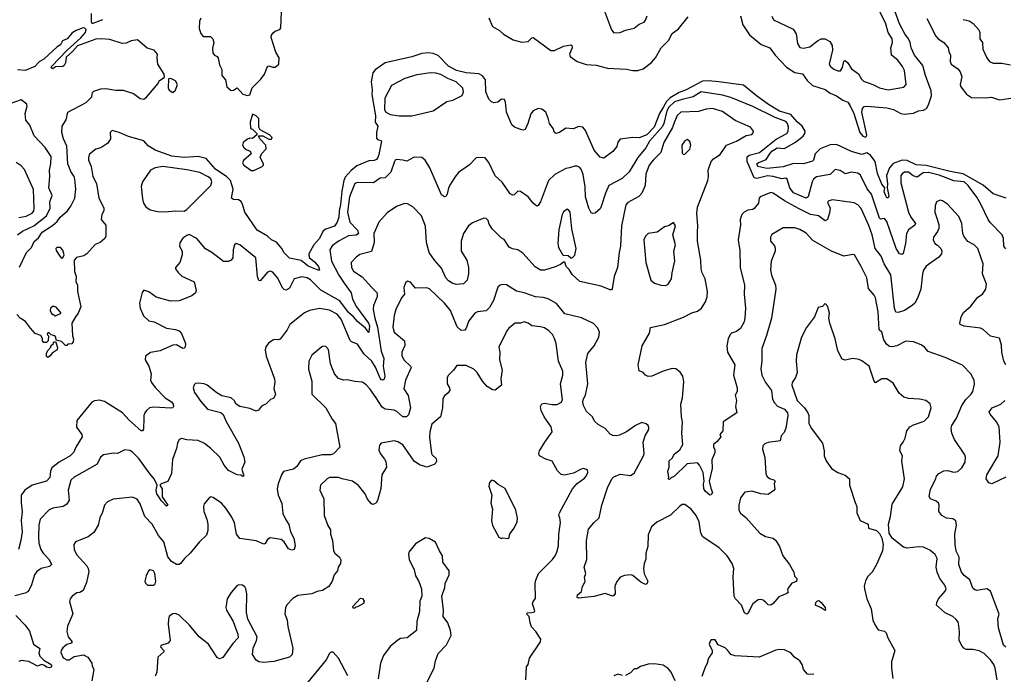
# Model space of a CAD drawing. Extents: x 2133489 to 2292442, y 756223 to 916462.
# Tile 435 of 463: x 2258173 to 2265964, y 875068 to 880247. Entities that reach past the tile are written whole.
import ezdxf

# ---------------------------------------------------------------- set-up
doc = ezdxf.new("R2010")
doc.units = 0

msp = doc.modelspace()

# ---------------------------------------------------------------- linework, layer by layer
at = {"layer": '0CON20XD'}
for points in [[(2263877, 880277), (2263893.5, 880205), (2263947.3, 880127.3), (2264040.1, 880050.1), (2264108.6, 880025), (2264149.4, 879965), (2264240.1, 879870.1), (2264305, 879828.5), (2264367.3, 879817.3), (2264402.9, 879765), (2264445.9, 879725.9), (2264545, 879694.4), (2264585.5, 879665.5), (2264635, 879644.5), (2264685, 879610.6), (2264725, 879592.9), (2264744, 879566), (2264772.4, 879505), (2264820.8, 879355), (2264845, 879324.7), (2264865, 879316.5), (2264874.4, 879325), (2264875.3, 879335), (2264835.9, 879514.1), (2264841.1, 879545), (2264855, 879558.6), (2264876.8, 879563.2), (2265035, 879548.5), (2265086.2, 879535), (2265145, 879505.5), (2265175, 879499.1), (2265245, 879507.5), (2265285, 879524.5), (2265325, 879530), (2265347.8, 879545), (2265365, 879572), (2265386.8, 879645), (2265384.1, 879685), (2265340.8, 879805), (2265319.1, 879885), (2265253.3, 879965), (2265226.2, 880025), (2265219.3, 880065), (2265205.5, 880095.5), (2265176.7, 880135), (2265135, 880212.7), (2265042.5, 880472.5)], [(2265181.2, 879778.8), (2265173.3, 879845), (2265158.9, 879875), (2265121.9, 879925), (2265071.1, 879965), (2265065.4, 880024.6), (2265079.1, 880065), (2265075.4, 880095), (2265043.6, 880145), (2265025.4, 880215), (2264952.1, 880365)], [(2258737.5, 880295), (2258738.8, 880228.8), (2258745, 880218.5), (2258755, 880218.2), (2258831.6, 880248.4)], [(2259605, 880258.8), (2259595.5, 880234.5), (2259593.6, 880176.4), (2259605, 880136), (2259623.6, 880113.6), (2259682.3, 880112.3), (2259700, 880095), (2259710, 880065), (2259698.1, 880021.9), (2259702.4, 879982.4), (2259713.8, 879965), (2259735, 879956.2), (2259743.3, 879943.3), (2259755, 879890), (2259773, 879853), (2259771.8, 879828.2), (2259771.5, 879805), (2259800.2, 879770.2), (2259812.3, 879715), (2259845, 879686.7), (2259865, 879690), (2259895, 879706.2), (2259938.6, 879658.6), (2259975, 879648), (2259995, 879653.3), (2260013.4, 879706.6), (2260080, 879775), (2260110, 879815), (2260135, 879877.5), (2260145, 879882.5), (2260175, 879871.2), (2260195, 879871.2), (2260223.8, 879895), (2260225.7, 879945), (2260198.8, 879988.8), (2260161.5, 880105), (2260165.6, 880125), (2260178.1, 880141.9), (2260195, 880155.6), (2260230.8, 880169.2), (2260238.8, 880181.2), (2260244.2, 880305.8)], [(2261885, 880261.2), (2261915, 880192.5), (2261970, 880160), (2262000.8, 880130.8), (2262078.3, 880088.3), (2262145, 880069.4), (2262195, 880073.1), (2262225, 880101.9), (2262235, 880104.4), (2262375, 880003.8), (2262405, 880004.1), (2262475, 880037.5), (2262535, 880048), (2262542, 880042), (2262544.3, 880025), (2262522.9, 879975), (2262528, 879955), (2262583.3, 879915), (2262655, 879892.7), (2262735, 879885.6), (2262825, 879863.3), (2262975, 879855.5), (2263025, 879844.4), (2263065, 879845.5), (2263105, 879857.8), (2263172.2, 879907.8), (2263204.5, 879945.5), (2263248.6, 880025), (2263307.7, 880082.3), (2263335, 880136.2), (2263385, 880173.8), (2263461.2, 880268.8)], [(2262799.4, 880315), (2262856.2, 880165), (2262875, 880143.8), (2262925, 880144.2), (2262965, 880162.5), (2263035, 880180), (2263075, 880211.2), (2263113, 880227), (2263125, 880242.5), (2263137, 880277)], [(2264123.1, 880275), (2264138, 880245), (2264292.4, 880172.4), (2264315.4, 880135.4), (2264328.5, 880058.5), (2264346.8, 880026.8), (2264375, 880021.9), (2264425, 880032.2), (2264485, 880080), (2264515, 880095.6), (2264545, 880095.7), (2264583.8, 880075), (2264601.4, 880041.4), (2264604.5, 880005), (2264578.9, 879895), (2264588, 879875), (2264614.6, 879854.6), (2264645, 879841.4), (2264666.8, 879843.2), (2264682.5, 879867.5), (2264695, 879917.5), (2264705, 879923.8), (2264725, 879904.3), (2264755, 879856.9), (2264809.3, 879819.3), (2264833.3, 879775), (2264849.4, 879759.4), (2264924.5, 879734.5), (2264975, 879707.3), (2265045, 879690.6), (2265168.3, 879711.7), (2265187.5, 879735), (2265181.2, 879778.8)], [(2265351.8, 880255), (2265422.9, 880115), (2265439.2, 880095), (2265484.2, 880065), (2265518.8, 880025), (2265523.3, 879995), (2265537.1, 879965), (2265535.5, 879915), (2265543.5, 879895), (2265596.7, 879856.7), (2265614.2, 879834.2), (2265626.9, 879795), (2265614.4, 879735), (2265620.6, 879715), (2265665, 879658.6), (2265705, 879630.5), (2265815, 879627.8), (2265862.7, 879632.7), (2265925, 879613.3), (2266015, 879624.4)], [(2258172.6, 878287.4), (2258227.1, 878405), (2258265.5, 878444.5), (2258288.2, 878491.8), (2258320.6, 878519.4), (2258351.5, 878565), (2258433, 878617), (2258468.8, 878651.2), (2258493.5, 878685), (2258552.5, 878735), (2258578, 878772), (2258608.9, 878835), (2258616.4, 878905), (2258608.9, 878985), (2258603.1, 879005), (2258576.4, 879045), (2258553.6, 879105), (2258545.8, 879245), (2258519.2, 879305), (2258506.8, 879355), (2258509.2, 879405), (2258541.1, 879455), (2258553.3, 879515), (2258698.1, 879591.9), (2258742.7, 879635), (2258750, 879670), (2258759.4, 879680.6), (2258815, 879699.1), (2258855, 879703.1), (2258935, 879689.2), (2258992.3, 879687.7), (2259072.6, 879662.6), (2259125, 879624.2), (2259155, 879618.8), (2259175.7, 879634.3), (2259268.8, 879741.2), (2259277, 879763), (2259318.3, 879791.7), (2259316.7, 879816.7), (2259266.7, 879895), (2259260, 879945), (2259263.3, 879975), (2259236.2, 880005), (2259181.8, 880021.8), (2259105, 880088.1), (2259055, 880080), (2259015, 880061.1), (2258985, 880057.2), (2258885, 880089), (2258815, 880096.3), (2258776.4, 880093.6), (2258630.7, 880039.3), (2258592, 879995), (2258539.4, 879950.6), (2258535.5, 879904.5), (2258525, 879883.8), (2258515, 879876.2), (2258455, 879872.5), (2258435, 879858.8), (2258421.2, 879865), (2258424.2, 879875), (2258549.4, 880005), (2258657.7, 880102.3), (2258694.7, 880145), (2258698.2, 880168.2), (2258689, 880179), (2258675, 880183), (2258618.8, 880161.2), (2258588.3, 880141.7), (2258547.7, 880095), (2258512, 880078), (2258495, 880048.2), (2258468.6, 880031.4), (2258365, 879933.3), (2258326.3, 879913.7), (2258292.2, 879875), (2258215.8, 879845.8), (2258155, 879850.8)], [(2265637.6, 880247.6), (2265685, 880236.5), (2265717.7, 880217.7), (2265761.1, 880165), (2265770, 880145), (2265771.1, 880095), (2265790.8, 880065), (2265794.6, 880014.6), (2265825.5, 879945.5), (2265846.8, 879916.8), (2265875, 879902.5), (2265945, 879901.4), (2266011.7, 879888.3)], [(2265978, 878835), (2265875, 878868), (2265795, 878936.3), (2265636.9, 879026.9), (2265535.5, 879045.5), (2265345, 879092.1), (2265265, 879098.4), (2265195, 879131.4), (2265155, 879135.8), (2265085, 879108.4), (2265054.4, 879075.6), (2265030.5, 879015), (2265038.9, 878948.9), (2265036.5, 878915), (2265049.4, 878850.6), (2265043.3, 878836.7), (2265035, 878838), (2265025, 878852.9), (2265014.2, 878885), (2265017.1, 878915), (2264995, 878945.4), (2264959.6, 879029.6), (2264940.5, 879125), (2264905.3, 879175), (2264875, 879191.9), (2264835, 879181.2), (2264755, 879203.8), (2264635, 879258.2), (2264585, 879257.4), (2264505.3, 879225), (2264468.2, 879185), (2264455, 879136.2), (2264445, 879127.8), (2264375, 879106), (2264295, 879108.9), (2264215, 879081.2), (2264085, 879070), (2264012.5, 879085), (2264006.2, 879105), (2264015, 879114.5), (2264078.3, 879141.7), (2264108.1, 879185), (2264125, 879205.6), (2264165, 879233.4), (2264225, 879227.5), (2264311.8, 879278.2), (2264373.1, 879325), (2264386.2, 879345), (2264387.1, 879365), (2264365, 879405.2), (2264325, 879439), (2264275, 879495.2), (2264183.7, 879523.7), (2264098.5, 879575), (2264002.1, 879645), (2263899.8, 879729.8), (2263705, 879755.4), (2263622.8, 879762.8), (2263575, 879760), (2263445, 879692.4), (2263389.8, 879670.2), (2263320.7, 879629.3), (2263289.6, 879600.4), (2263267.7, 879557.7), (2263234.4, 879505), (2263193.7, 879395), (2263135.2, 879335), (2263075, 879311.7), (2263025, 879313.5), (2262925, 879300), (2262905, 879276.7), (2262897, 879243), (2262865.8, 879205), (2262795, 879151.2), (2262765, 879158.8), (2262718.5, 879215), (2262648.9, 879368.9), (2262628.8, 879395), (2262595, 879402.5), (2262555, 879383.8), (2262495, 879388.8), (2262445, 879354), (2262415, 879346.7), (2262403.3, 879355), (2262393.3, 879385), (2262364.2, 879425), (2262355, 879467.5), (2262335.7, 879515), (2262305, 879539.5), (2262275, 879543.3), (2262235, 879524.2), (2262218, 879502), (2262194.3, 879425.7), (2262172.3, 879377.7), (2262155, 879372), (2262130.3, 879380.3), (2262088, 879395), (2262067.8, 879415), (2262024.3, 879515), (2262018.1, 879595), (2262008, 879615), (2261985, 879618.1), (2261955, 879594.3), (2261925, 879587.5), (2261905, 879595.8), (2261885, 879618.6), (2261861.8, 879675), (2261859.8, 879769.8), (2261833.6, 879803.6), (2261807, 879817), (2261705, 879825.6), (2261630.4, 879845), (2261565, 879879.5), (2261485, 879962.1), (2261445, 879979.3), (2261405, 879983.9), (2261355, 879977.9), (2261275, 879952.1), (2261065, 879905.8), (2260985, 879850), (2260967.1, 879825), (2260954.5, 879755), (2260962.4, 879692.4), (2260958.1, 879655)], [(2261175, 879484.7), (2261275, 879486), (2261445, 879525.4), (2261551.6, 879598.4), (2261600.2, 879609.8), (2261673.1, 879646.9), (2261685.7, 879675), (2261679.2, 879705), (2261627.5, 879755), (2261560.4, 879780.4), (2261505, 879812.7), (2261466.8, 879823.2), (2261423.4, 879826.6), (2261315, 879810), (2261219.8, 879780.2), (2261115.7, 879725), (2261063.1, 879625), (2261060.7, 879535), (2261066.5, 879516.5), (2261105, 879496.2), (2261175, 879484.7)], [(2259385, 879670), (2259405, 879690), (2259422.5, 879735), (2259405, 879762.5), (2259375, 879777.5), (2259355, 879780), (2259350, 879775), (2259348.3, 879708.3), (2259355, 879690), (2259385, 879670)], [(2260958.1, 879655), (2260988.7, 879485), (2260984.4, 879435), (2261005.8, 879405), (2260995.7, 879355), (2260995, 879310), (2261005, 879298.8), (2261031.7, 879291.7), (2261036, 879285), (2261015, 879181.2), (2261006.4, 879155), (2260995, 879141.5), (2260976.7, 879133.3), (2260935, 879129.7), (2260840.9, 879089.1), (2260797, 879053), (2260748.5, 879001.5), (2260736.9, 878973.1), (2260721.1, 878888.9), (2260711.4, 878785), (2260699.8, 878735), (2260699, 878685), (2260685, 878643.5), (2260665, 878613.1), (2260595, 878590.5), (2260573.9, 878576.1), (2260544.3, 878515), (2260499.1, 878465), (2260460.5, 878395), (2260464.7, 878364.7), (2260505, 878331.9), (2260537, 878293), (2260545.6, 878265), (2260535, 878263.8), (2260455, 878295.3), (2260400.1, 878340.1), (2260308.7, 878358.7), (2260265, 878402.2), (2260247.4, 878437.4), (2260205.6, 878485.6), (2260165, 878504.8), (2260134.4, 878534.4), (2260052.1, 878582.1), (2259954, 878724), (2259939.4, 878779.4), (2259925, 878806.9), (2259905, 878820.6), (2259864.7, 878824.7), (2259848, 878835), (2259861.6, 878905), (2259839.7, 878975), (2259813, 879003), (2259721.9, 879065), (2259648.8, 879148.8), (2259585, 879163.8), (2259475, 879155.6), (2259375.8, 879165.8), (2259245, 879213.6), (2259188.9, 879248.9), (2259155, 879287.5), (2259035, 879321.8), (2258960, 879355), (2258905, 879370), (2258889.2, 879355), (2258890.8, 879305), (2258871.2, 879268.8), (2258815, 879231.9), (2258775, 879221.4), (2258726.5, 879183.5), (2258716.5, 879155), (2258717.5, 879135), (2258738.6, 879085), (2258752.9, 879005), (2258780, 878950), (2258798.8, 878835), (2258839.3, 878759.3), (2258838.6, 878735), (2258824, 878705), (2258818.8, 878665), (2258855, 878620), (2258855.6, 878535), (2258845.8, 878515), (2258808.6, 878485), (2258771.2, 878468.8), (2258705, 878394), (2258679.5, 878379.5), (2258622.5, 878365), (2258603.8, 878345), (2258606.2, 878255), (2258619.2, 878215), (2258618, 878175), (2258630, 878145), (2258630, 878095), (2258658, 877975), (2258635.8, 877925), (2258613.4, 877896.6), (2258586.7, 877845), (2258591.2, 877745), (2258597.7, 877722.3), (2258595, 877697.5), (2258585, 877682.5), (2258555, 877680), (2258545, 877670), (2258535, 877670), (2258505, 877700), (2258461.7, 877711.7), (2258460, 877735), (2258450, 877745), (2258423, 877753), (2258405, 877770), (2258395, 877770), (2258390, 877755), (2258400, 877745), (2258397.5, 877705), (2258385, 877692.5), (2258365, 877692.5), (2258352.5, 877705), (2258352.5, 877725), (2258339.3, 877749.3), (2258295, 877763.3), (2258257.5, 877805), (2258220, 877860), (2258176.7, 877885), (2258150, 877915)], [(2265975, 878432.5), (2265960.6, 878455), (2265957.3, 878515), (2265946.2, 878545), (2265851.5, 878641.5), (2265835.9, 878665), (2265778, 878788), (2265745, 878843.1), (2265677.1, 878935), (2265645, 878962.9), (2265565, 878970.4), (2265447.3, 879017.3), (2265365, 879038.3), (2265320.6, 879035), (2265275, 879001.4), (2265241.9, 879011.9), (2265205, 879040), (2265175, 879040.9), (2265155, 879027.8), (2265145, 879011.2), (2265145, 878956.7), (2265204.2, 878725), (2265225, 878684.5), (2265261.5, 878635), (2265255, 878620), (2265206.7, 878585), (2265188.9, 878555), (2265182.7, 878475), (2265164.1, 878395.9), (2265151.7, 878388.3), (2265135, 878394.2), (2265109.1, 878435), (2265035, 878648.6), (2265015, 878674.2), (2264985, 878668.8), (2264975, 878676.7), (2264913.9, 878865), (2264879.1, 878909.1), (2264825, 879016.7), (2264805, 879033.6), (2264755, 879040.9), (2264705, 879027.1), (2264665, 879053.3), (2264625, 879060.8), (2264585, 879021.8), (2264476.8, 879003.2), (2264455, 878985.5), (2264442.1, 878965), (2264412.2, 878845), (2264395, 878833.9), (2264295.6, 878875.6), (2264267.5, 878917.5), (2264245, 878983.8), (2264235, 878992.2), (2264202.9, 878987.1), (2264135, 879007), (2264089.9, 879009.9), (2264005, 878988.8), (2263984.8, 878994.8), (2263928.9, 879125), (2263929.7, 879160.3), (2263944.7, 879175.3), (2264025.5, 879195), (2264159.7, 879300.3), (2264241.5, 879345), (2264254.6, 879365), (2264256.6, 879395), (2264248, 879425), (2264235, 879441.2), (2264151.7, 879471.7), (2263975, 879559.3), (2263800.8, 879630.8), (2263735, 879649.3), (2263565, 879675.7), (2263502.5, 879637.5), (2263415, 879614.8), (2263355, 879597), (2263308.5, 879555), (2263294.3, 879525), (2263270.7, 879425), (2263258.6, 879401.4), (2263155.3, 879285), (2263126.4, 879233.6), (2263064.1, 879155), (2262995, 879042.7), (2262938.9, 878991.1), (2262835.3, 878934.7), (2262809.2, 878875), (2262775, 878768), (2262765, 878751.4), (2262725, 878716), (2262705, 878712), (2262695, 878718.8), (2262676.7, 878755), (2262650.5, 878845), (2262646.9, 878925), (2262631.4, 879021.4), (2262619.1, 879059.1), (2262605, 879077.5), (2262585, 879087.1), (2262565, 879086.9), (2262523.8, 879073.8)], [(2258154.8, 878545.2), (2258195, 878572.4), (2258285, 878616), (2258384.7, 878695), (2258415.3, 878755), (2258411.8, 878805), (2258429.6, 878855), (2258404.5, 878915), (2258412.5, 879005), (2258408.5, 879055), (2258420, 879105), (2258422.1, 879165), (2258375.6, 879235), (2258287.7, 879327.7), (2258252.1, 879412.1), (2258222.5, 879452.5), (2258216.5, 879505), (2258232.5, 879562.5), (2258229.4, 879579.4), (2258185, 879612.5), (2258095, 879581.8)], [(2263865, 878452.5), (2263871.1, 878425), (2263873.9, 878286.1), (2263907.5, 878145), (2263904.7, 878075.3), (2263915.3, 877965), (2263911.1, 877885), (2263904.7, 877855), (2263875, 877802.9), (2263845, 877780), (2263805, 877767.5), (2263794.2, 877755), (2263777.6, 877722.4), (2263766.9, 877665), (2263774.4, 877615), (2263831.9, 877515), (2263820, 877435), (2263850.6, 877335), (2263849.2, 877305), (2263834.3, 877275), (2263843.8, 877235), (2263836, 877185), (2263846.2, 877135), (2263740, 877065), (2263736.2, 876995), (2263713.8, 876965), (2263720, 876945), (2263691.7, 876908.3), (2263663.3, 876885), (2263663.8, 876865), (2263673.8, 876845), (2263673.6, 876823.6), (2263649.5, 876765), (2263652.5, 876695), (2263628, 876595), (2263640.3, 876540.3), (2263655.6, 876505), (2263645, 876486.7), (2263632.5, 876485), (2263598.8, 876515), (2263586.7, 876535), (2263584, 876575), (2263588.8, 876595), (2263580.8, 876665), (2263552.8, 876722.8), (2263535, 876740), (2263455, 876732.5), (2263355, 876633.8), (2263327.5, 876622.5), (2263315, 876610), (2263303, 876613), (2263310, 876625), (2263302.5, 876675), (2263312.5, 876705), (2263313, 876757), (2263335, 876777.5), (2263355, 876812.5), (2263395.6, 876844.4), (2263421.2, 876885), (2263411.4, 876975), (2263418, 877065), (2263409.4, 877105), (2263404.5, 877204.5), (2263416.5, 877255), (2263427.5, 877385), (2263419.4, 877425), (2263399.2, 877459.2), (2263365, 877484.4), (2263335, 877486.7), (2263265, 877465.7), (2263175, 877427.5), (2263145, 877424), (2263124.2, 877434.2), (2263105, 877456.2), (2263075, 877467.5), (2263066.2, 877515), (2263098.8, 877665), (2263155, 877767.5), (2263165, 877810), (2263275, 877835.6), (2263425, 877891.9), (2263491.4, 877928.6), (2263535, 877941.5), (2263566.3, 877963.6), (2263599.6, 878015), (2263613.6, 878055), (2263614.6, 878095), (2263596.4, 878195), (2263572.5, 878245), (2263565.5, 878275), (2263561.2, 878345), (2263534.7, 878494.7), (2263534.7, 878565), (2263538.9, 878615), (2263531.2, 878715), (2263536.3, 878763.7), (2263616.5, 878975), (2263622.2, 879005), (2263619.5, 879055), (2263644.1, 879125.9), (2263661.9, 879145), (2263715, 879181.1), (2263766.7, 879253.3), (2263845, 879285.4), (2263919.8, 879330.2), (2263965, 879338), (2263977.7, 879352.3), (2263978.8, 879365), (2263955, 879395.8), (2263835, 879447.8), (2263735, 879520), (2263655.5, 879544.5), (2263605, 879537.9), (2263545, 879520.4), (2263405, 879515.4), (2263375, 879488.9), (2263352.8, 879437.2), (2263337.1, 879392.9), (2263270, 879275), (2263245.4, 879195), (2263185, 879136.4), (2263154.1, 879095), (2263127.9, 879025), (2263121.8, 878935), (2263094.4, 878875), (2263072.2, 878847.8), (2262985, 878800), (2262968.9, 878781.1), (2262934.7, 878615.3), (2262927.5, 878455), (2262915.6, 878405), (2262903.2, 878286.8), (2262877.5, 878215), (2262862, 878118), (2262855, 878110), (2262845, 878110), (2262775, 878138.1), (2262605, 878176.2), (2262545, 878230), (2262520.5, 878270.5), (2262497.5, 878295), (2262485, 878327.5), (2262475, 878327.5), (2262450.7, 878309.3), (2262408.8, 878291.2), (2262325, 878264.3), (2262292.5, 878265), (2262250.3, 878290.3), (2262155, 878399.4), (2262115, 878425.6), (2262072.8, 878432.8), (2262045, 878446), (2262005, 878508.8), (2261981.7, 878521.7), (2261912.1, 878592.1), (2261888.3, 878628.3), (2261879.1, 878659.1), (2261865, 878672.5), (2261845, 878676.5), (2261755, 878638.5), (2261725, 878615.4), (2261685.5, 878555), (2261666.5, 878495), (2261665.4, 878415), (2261710.5, 878345), (2261722.9, 878285), (2261722.9, 878235), (2261713, 878187), (2261685, 878156.2), (2261627.5, 878152.5), (2261595, 878163.3), (2261565, 878181.1), (2261545, 878204.2), (2261509.6, 878279.6), (2261453.9, 878343.9), (2261413.9, 878405), (2261391.3, 878485), (2261385, 878612.5), (2261351.4, 878695), (2261283.8, 878765), (2261240.3, 878790.3), (2261217.3, 878792.7), (2261155, 878768.6), (2261081.1, 878718.9), (2261014.5, 878645.5), (2260975.5, 878555), (2260976.8, 878485), (2260957.4, 878412.6), (2260865, 878390), (2260835, 878368.6), (2260794.4, 878325), (2260798.5, 878285), (2260815, 878255.8), (2260881.9, 878211.9), (2260958.5, 878128.5), (2260997.9, 878087.9), (2261002.5, 878075), (2261000.5, 878055), (2260972.7, 877985), (2260970.8, 877955), (2260982.4, 877885), (2261003, 877813), (2261034.1, 877625), (2261054.6, 877565), (2261049.7, 877505), (2261062.2, 877425), (2261056.3, 877403.7), (2261045, 877393.8), (2261035, 877397.3), (2261025, 877411.5), (2260988.2, 877498.2), (2260959.7, 877545), (2260899.5, 877599.5), (2260845, 877680), (2260798.5, 877698.5), (2260788.6, 877708.6), (2260716.9, 877876.9), (2260685, 877917.9), (2260625, 877948.5), (2260545, 877962.2), (2260465, 877946.9), (2260426.4, 877926.4), (2260310, 877835), (2260288.3, 877791.7), (2260235, 877720), (2260217.3, 877712.7), (2260186.8, 877716.8), (2260175, 877711.9), (2260142.4, 877687.6), (2260121.3, 877658.7), (2260115.7, 877635), (2260124.3, 877585), (2260188.6, 877405), (2260191.2, 877378.8), (2260184.1, 877325.9), (2260195.8, 877285), (2260185, 877252.5), (2260157.5, 877242.5), (2260123.6, 877206.4), (2260085, 877190), (2260061.7, 877158.3), (2260045, 877150), (2259995, 877169.2), (2259915, 877187.5), (2259885.6, 877205.6), (2259869.2, 877235), (2259846.2, 877255), (2259771.4, 877271.4), (2259733.8, 877293.8), (2259656.7, 877355), (2259633.9, 877366.1), (2259585, 877372), (2259562.9, 877367.1), (2259552.3, 877357.7), (2259546.1, 877333.9), (2259555.8, 877295.8), (2259606, 877225), (2259660, 877165), (2259765, 877139.2), (2259782.5, 877122.5), (2259806.6, 877066.6), (2259904.4, 876895), (2259947.4, 876787.4), (2259954.5, 876745), (2259930.8, 876690.8), (2259947.5, 876635), (2259935, 876632.5), (2259921.7, 876641.7), (2259895, 876646.2), (2259825, 876680), (2259791.4, 876721.4), (2259755.3, 876785.3), (2259686.5, 876855), (2259635, 876894.6), (2259585, 876916.9), (2259495, 876923.1), (2259455, 876934.2), (2259434.3, 876925.7), (2259422.7, 876897.3), (2259414.2, 876855), (2259382.6, 876767.4), (2259373.1, 876655), (2259345, 876593.8), (2259291.2, 876575), (2259281.2, 876565), (2259299.1, 876535), (2259301.3, 876471.3), (2259345.7, 876405), (2259335, 876396.7), (2259295, 876440), (2259259.1, 876495), (2259253.2, 876525), (2259262, 876565), (2259238.1, 876615), (2259205, 876650), (2259116.9, 876775), (2259065, 876824.2), (2259045, 876837.1), (2259005, 876842.5), (2258946.1, 876813.9), (2258915, 876818), (2258835.8, 876804.2), (2258812.9, 876785), (2258785, 876731.2), (2258603.4, 876626.6), (2258577, 876603), (2258557.3, 876525), (2258564.5, 876445), (2258546.2, 876413.8), (2258516.7, 876395), (2258435, 876382.5), (2258405, 876370), (2258334.3, 876295), (2258323.4, 876246.6), (2258321.1, 876155), (2258325.4, 876105), (2258339.1, 876055), (2258358.5, 876025), (2258406.9, 875976.9), (2258424.5, 875935), (2258408.5, 875921.5), (2258341.9, 875905), (2258309.9, 875880.1), (2258290.9, 875855), (2258266.2, 875775), (2258248.5, 875735), (2258235, 875719.4), (2258215, 875708.5), (2258135, 875688.9)], [(2260025, 879054), (2260092.5, 879085), (2260102.5, 879095), (2260102.5, 879105), (2260076, 879155), (2260085.7, 879184.3), (2260122.5, 879225), (2260120, 879255), (2260072.5, 879305), (2260061.7, 879328.3), (2260097, 879327), (2260145, 879300), (2260165, 879300), (2260170, 879315), (2260150, 879335), (2260076.1, 879376.1), (2260066.4, 879396.4), (2260063.9, 879463.9), (2260043.3, 879485), (2260015, 879500), (2259995.7, 879435), (2260000, 879385), (2260015, 879380), (2260050, 879345), (2260050, 879335), (2260015, 879307.5), (2259995, 879309.2), (2259975, 879302.5), (2259941.8, 879275), (2259935.6, 879255), (2259945.4, 879235.4), (2259965, 879218.6), (2259996.9, 879206.9), (2260003.3, 879185), (2259945, 879132.2), (2259936.4, 879115), (2259945, 879099.5), (2260005, 879054.3), (2260025, 879054)], [(2263425, 879180), (2263435, 879182.5), (2263475, 879223.3), (2263483.6, 879253.6), (2263475, 879282.5), (2263455, 879298.8), (2263435, 879288.8), (2263413.1, 879255), (2263415, 879190), (2263425, 879180)], [(2262523.8, 879073.8), (2262495, 879068), (2262407.9, 879022.1), (2262356.7, 878975), (2262295, 878806.2), (2262275, 878776.7), (2262265, 878772.5), (2262234.5, 878794.5), (2262195.6, 878845), (2262135, 878888), (2262115, 878891.2), (2262085, 878861.2), (2262075, 878858.8), (2262055, 878868), (2261990.2, 878960.2), (2261935, 879012.5), (2261885, 879116.7), (2261855, 879152.5), (2261835, 879157.5), (2261785, 879153.3), (2261731.3, 879098.7), (2261645, 879037.8), (2261615, 879001.9), (2261580.8, 878945), (2261566, 878915), (2261556.2, 878865), (2261545, 878846.7), (2261535, 878843.8), (2261510.7, 878860.7), (2261417.8, 879075), (2261382.5, 879135), (2261355, 879156.7), (2261295, 879159.2), (2261235, 879126.2), (2261205, 879135.6), (2261155, 879139.2), (2261145, 879136), (2261138.6, 879125), (2261108.8, 879041.2), (2261063.4, 878996.6), (2261025, 878992.5), (2260972.5, 878955), (2260845, 878959.5), (2260825, 878949.4), (2260782.2, 878845), (2260767.9, 878725), (2260784.6, 878645), (2260845, 878581.5), (2260854.4, 878555), (2260835, 878541.1), (2260775, 878535.3), (2260695, 878495.6), (2260645, 878457.1), (2260627.7, 878425), (2260639.6, 878335), (2260697.8, 878225), (2260741.3, 878161.3), (2260794.7, 878084.7), (2260807.2, 878035), (2260837, 877975), (2260934.1, 877845), (2260940, 877825), (2260935, 877771.2), (2260910, 877805), (2260845, 877859.2), (2260815.1, 877895.1), (2260775, 877929.8), (2260705, 878022.1), (2260555.9, 878105.9), (2260475, 878187.1), (2260447.1, 878205), (2260405, 878212.9), (2260345, 878195.7), (2260307.7, 878122.3), (2260285, 878106.9), (2260265, 878112.5), (2260255, 878122.5), (2260213.1, 878205), (2260175, 878250), (2260155, 878256), (2260135, 878248.6), (2260075, 878180), (2260064.4, 878184.4), (2260054.5, 878214.5), (2260042.5, 878362.5), (2259915, 878466), (2259885, 878476.7), (2259873.3, 878465), (2259862, 878425), (2259858.3, 878361.7), (2259846.4, 878343.6), (2259825, 878332.5), (2259785, 878333.3), (2259694.3, 878404.3), (2259643.8, 878433.8), (2259575, 878516), (2259515, 878546), (2259495, 878540), (2259465, 878517.5), (2259439.1, 878480.9), (2259437.5, 878455), (2259457.5, 878415), (2259459.2, 878385), (2259439.2, 878325), (2259406.7, 878285), (2259406.7, 878275), (2259425.8, 878245.8), (2259457, 878217), (2259553, 878173), (2259570, 878105), (2259563.3, 878085), (2259535, 878061.2), (2259435, 878022.9), (2259365, 878019.2), (2259252.4, 878052.4), (2259194.2, 878094.2), (2259155, 878106.7), (2259141.2, 878088.8), (2259120, 878005), (2259127.5, 877965), (2259153.3, 877903.3), (2259195, 877864.2), (2259236.7, 877855), (2259335, 877805.6), (2259405.5, 877795.5), (2259435, 877783.8), (2259452, 877765), (2259483.8, 877685), (2259483.3, 877655), (2259475, 877646.7), (2259465, 877646.2), (2259415, 877673.1), (2259385, 877671.9), (2259285, 877627.8), (2259206.8, 877613.2), (2259168.8, 877585), (2259165.8, 877555), (2259195.5, 877505.5), (2259213.8, 877445), (2259209.2, 877395), (2259215.7, 877375), (2259245.4, 877335.4), (2259323.1, 877255), (2259375, 877223.1), (2259386.9, 877205), (2259390.5, 877185), (2259384.5, 877175.5), (2259367.6, 877172.4), (2259235, 877179.7), (2259201.2, 877175), (2259175.7, 877155), (2259162.5, 877135), (2259154.3, 877115), (2259155.7, 877095.7), (2259152.1, 877007.9), (2259145.8, 876994.2), (2259135, 876994.3), (2259037.9, 877077.9), (2258987.1, 877137.1), (2258845, 877225.6), (2258805, 877235.6), (2258765, 877230.6), (2258745, 877221.4), (2258625.6, 877075), (2258623.6, 877023.6), (2258665.4, 876965.4), (2258668.6, 876945), (2258618.5, 876865), (2258601.9, 876825), (2258573.4, 876796.6), (2258484.2, 876745.8), (2258427.9, 876702.1), (2258415.5, 876675), (2258411.4, 876625), (2258386.2, 876595), (2258272, 876565), (2258213.1, 876525), (2258185.5, 876484.5), (2258185, 876423.3), (2258191.8, 876351.8), (2258183.7, 876285), (2258192.5, 876195), (2258182.7, 876127.3), (2258163.1, 876055)], [(2258165, 878681.3), (2258225, 878692.7), (2258272.9, 878715), (2258285.6, 878735), (2258288.5, 878755), (2258283.2, 878903.2), (2258211.1, 879061.1), (2258185, 879090), (2258145, 879116.7)], [(2259325, 878726.9), (2259405, 878734.4), (2259475, 878730.8), (2259495, 878744), (2259684.3, 878935), (2259693.1, 878965), (2259685, 878987.5), (2259664, 879004), (2259597, 879037), (2259495, 879059.6), (2259305, 879083.8), (2259245, 879074.3), (2259208.8, 879055), (2259145.9, 878964.1), (2259134.1, 878925.9), (2259145, 878830), (2259153.8, 878795), (2259171.2, 878765), (2259205, 878742.9), (2259265, 878728.8), (2259325, 878726.9)], [(2265976, 877515), (2265959.2, 877545), (2265944.5, 877615.5), (2265942.5, 877672.5), (2265925.8, 877725.8), (2265855, 877741.9), (2265795, 877795.5), (2265775, 877805.5), (2265645, 877820.6), (2265613.8, 877835), (2265610.8, 877845), (2265622.2, 877895), (2265640.9, 877929.1), (2265699.6, 877980.4), (2265755, 878050), (2265790.8, 878075), (2265817.1, 878115), (2265822, 878155), (2265791.9, 878235), (2265795.5, 878315.5), (2265752.9, 878435), (2265725, 878466), (2265675, 878491.2), (2265642.9, 878535), (2265635.7, 878555), (2265628.6, 878635), (2265605, 878688.8), (2265515, 878785.8), (2265475, 878813.8), (2265455, 878820), (2265427.5, 878805), (2265416.7, 878775), (2265413.3, 878725), (2265426, 878685), (2265444.4, 878625), (2265444.4, 878595.6), (2265435, 878570), (2265403.8, 878525), (2265400, 878505), (2265412.5, 878475), (2265435, 878463.3), (2265461.2, 878435), (2265468.8, 878415), (2265466, 878395), (2265445, 878368.8), (2265345, 878297.5), (2265324.4, 878265), (2265315.5, 878235), (2265302.9, 878115), (2265276.5, 878043.5), (2265255.6, 878005), (2265235.6, 877985), (2265175, 877944.5), (2265125, 877930), (2265105, 877933.8), (2265095.5, 877965), (2265065, 878228.8), (2265012.7, 878315), (2264989.6, 878375), (2264942.5, 878435), (2264917.3, 878545), (2264890.9, 878619.1), (2264831.7, 878751.7), (2264805, 878780.6), (2264775, 878797.8), (2264605, 878820.8), (2264575.9, 878814.1), (2264566.7, 878805), (2264566, 878795), (2264584.5, 878755), (2264581.7, 878718.3), (2264565, 878666), (2264545, 878656.5), (2264493.9, 878693.9), (2264430, 878705), (2264340.1, 878750.1), (2264224.3, 878814.3), (2264135, 878874.5), (2264115, 878880.5), (2264030.8, 878845), (2264023.1, 878835), (2264017.8, 878795), (2263985, 878751.9), (2263972.5, 878745), (2263935, 878740.8), (2263905, 878724.6), (2263887.6, 878705), (2263874.8, 878665), (2263876.9, 878623.1), (2263857.1, 878505), (2263865, 878452.5)], [(2262545, 878363.3), (2262565, 878382.5), (2262576.9, 878435), (2262542.7, 878592.7), (2262528, 878725), (2262515, 878742.5), (2262505, 878746.2), (2262475, 878726.2), (2262466, 878705), (2262438.6, 878585), (2262430, 878475), (2262435.7, 878445), (2262468.8, 878388.8), (2262475, 878383.8), (2262511.7, 878381.7), (2262535, 878363.3), (2262545, 878363.3)], [(2263285, 878144.2), (2263305, 878154), (2263331.4, 878195), (2263335.6, 878245), (2263357.6, 878337.6), (2263348.1, 878415), (2263361.2, 878465), (2263341.2, 878545), (2263361.2, 878615), (2263345, 878642.5), (2263310.7, 878619.3), (2263275, 878608.8), (2263217.5, 878565), (2263145, 878556.2), (2263124.2, 878535), (2263111.9, 878505), (2263126.9, 878325), (2263167.1, 878185), (2263195, 878163.1), (2263245.8, 878145.8), (2263285, 878144.2)], [(2265975, 875281.2), (2265957.7, 875297.7), (2265917.5, 875435), (2265913.1, 875506.9), (2265923, 875543), (2265855, 875726.2), (2265825, 875744), (2265745, 875730), (2265730, 875735), (2265715, 875750), (2265690, 875815), (2265645, 875848.6), (2265624.5, 875875), (2265604.4, 875935), (2265605.8, 875995), (2265582.8, 876042.8), (2265574.7, 876094.7), (2265573.3, 876175), (2265586.2, 876246.2), (2265580.7, 876280.7), (2265557.1, 876297.1), (2265505, 876302.2), (2265470, 876325), (2265446.4, 876355), (2265447.8, 876405), (2265442.1, 876422.1), (2265425, 876436), (2265380, 876455), (2265368, 876475), (2265378.3, 876531.7), (2265419.3, 876609.3), (2265426.7, 876635), (2265445, 876657.5), (2265485, 876676.7), (2265515, 876681.2), (2265565, 876665.7), (2265595, 876672.5), (2265628.5, 876701.5), (2265652.9, 876745), (2265657.5, 876785), (2265652, 876805), (2265570, 876925), (2265548.5, 876975), (2265541.9, 877015), (2265548.1, 877035), (2265586.3, 877093.7), (2265626.5, 877195), (2265658.3, 877241.7), (2265702.5, 877285), (2265714.2, 877305), (2265728.3, 877361.7), (2265724.3, 877395), (2265698.6, 877445), (2265633.6, 877513.6), (2265495, 877574.4), (2265362.3, 877622.3), (2265332.5, 877655), (2265305, 877673.3), (2265245, 877698), (2265185, 877704), (2265113.7, 877666.3), (2265075, 877658.5), (2265055, 877662.2), (2265035, 877675.6), (2265010.6, 877715), (2264995, 877773.8), (2264973.1, 877793.1), (2264965.3, 877935), (2264945.5, 878045), (2264935, 878067.1), (2264889.3, 878119.3), (2264875.5, 878205), (2264832.2, 878295), (2264777.3, 878387.3), (2264765, 878390), (2264695, 878376.9), (2264595, 878414.3), (2264449.5, 878499.5), (2264395, 878558.2), (2264345, 878586.7), (2264305, 878598.6), (2264215, 878599.2), (2264125, 878547.5), (2264114.3, 878525), (2264114.2, 878495), (2264145, 878456.7), (2264150.8, 878439.2)], [(2258505, 878360), (2258515, 878362.5), (2258526, 878385), (2258515, 878422.5), (2258495, 878443.3), (2258466.4, 878443.6), (2258460, 878435), (2258461.2, 878421.2), (2258490, 878375), (2258505, 878360)], [(2264150.8, 878439.2), (2264149.2, 878415), (2264119.2, 878335), (2264114.4, 878265), (2264121.4, 878225), (2264152, 878145), (2264155.8, 878114.2), (2264122.5, 877885), (2264082.4, 877747.6), (2264044.5, 877645.5), (2264045.5, 877545), (2264037.5, 877485), (2264045.5, 877435), (2264074.6, 877375), (2264122.5, 877312.5), (2264130.4, 877245), (2264144.2, 877214.2), (2264169.4, 877189.4), (2264225.4, 877165), (2264247.9, 877135), (2264250.8, 877115), (2264235.5, 877015.5), (2264220.5, 876979.5), (2264198.6, 876955), (2264190, 876915), (2264095, 876901.9), (2264068.5, 876891.5), (2264054.2, 876875), (2264050.6, 876845), (2264067.5, 876785), (2264077.1, 876655), (2264085, 876636.2), (2264105, 876616.2), (2264140, 876605), (2264150, 876595), (2264142.5, 876575), (2264147, 876533), (2264139.3, 876520.7), (2264095, 876490), (2264037.5, 876495), (2263966.4, 876516.4), (2263911.7, 876508.3), (2263875, 876463.3), (2263863.1, 876406.9), (2263863.6, 876365), (2263875, 876343.1), (2263918.8, 876308.8), (2264028.8, 876185), (2264075, 876158), (2264133.9, 876143.9), (2264155, 876126.7), (2264185, 876077.5), (2264210.8, 876005), (2264263.8, 875935), (2264297.5, 875875), (2264302.5, 875845), (2264322.5, 875825), (2264319.3, 875800.7), (2264282.7, 875787.3), (2264255.8, 875755), (2264248.6, 875735), (2264252.5, 875715), (2264243.8, 875706.2), (2264179.5, 875680.5), (2264135, 875627.5), (2264115.9, 875614.1), (2264095, 875616.7), (2264075.8, 875635.8), (2264055, 875653.3), (2264035, 875660), (2264015, 875657.5), (2263973.9, 875626.1), (2263935, 875547.5), (2263925, 875543.3), (2263906.7, 875555), (2263884, 875615), (2263835.8, 875665), (2263825.7, 875685), (2263817.5, 875835), (2263824.3, 875905), (2263810.8, 875945), (2263771.9, 876005), (2263707.1, 876067.1), (2263578.9, 876155), (2263562.7, 876185), (2263549.5, 876275), (2263525.6, 876325), (2263485, 876374.2), (2263435, 876412), (2263415, 876410), (2263395, 876398), (2263323.3, 876326.7), (2263215, 876270.8), (2263172, 876235), (2263145, 876170), (2263141.9, 876078.1), (2263128, 876025), (2263127.7, 875977.7), (2263114.4, 875945), (2263109.4, 875905), (2263113.2, 875863.2), (2263144, 875805), (2263135, 875783.3), (2263125, 875776.7), (2263087, 875797), (2263025, 875848.6), (2263005, 875854.4), (2262958.8, 875848.8), (2262923.6, 875836.4), (2262897.6, 875802.4), (2262882.9, 875765), (2262883.9, 875706.1), (2262875, 875690), (2262865, 875686.7), (2262805, 875707.5), (2262716.1, 875683.9), (2262595, 875668.8), (2262582.9, 875675), (2262587.3, 875695), (2262618.2, 875721.8), (2262623.6, 875755), (2262648.1, 875805), (2262642.9, 875837.1), (2262651.2, 875865), (2262639.2, 875915), (2262660, 875975), (2262657.8, 876125), (2262674.4, 876215), (2262715, 876265.8), (2262758, 876305), (2262778.2, 876405), (2262825, 876542), (2262857.2, 876612.8), (2262875, 876630.6), (2262925, 876650.8), (2263005, 876640.8), (2263035, 876658.8), (2263110, 876795), (2263114.3, 876815), (2263106.7, 876905), (2263123.1, 876955), (2263150, 877005), (2263150.7, 877020.7), (2263146.7, 877035), (2263128.8, 877048.8), (2263095, 877059.2), (2263045, 877036.9), (2262975, 876986.9), (2262919.4, 876960.6), (2262894.3, 876954.3), (2262865.8, 876955.8), (2262845, 876966.2), (2262805, 877013.3), (2262750, 877045), (2262720.7, 877070.7), (2262705.8, 877105.8), (2262657.8, 877147.8), (2262633.6, 877193.6), (2262627.6, 877222.4), (2262633.2, 877246.8), (2262650, 877275), (2262667.5, 877365), (2262653.5, 877535), (2262669.2, 877605), (2262718.8, 877665), (2262755.8, 877734.2), (2262761.2, 877775), (2262747.3, 877807.3), (2262713, 877843), (2262618.3, 877888.3), (2262485, 877920), (2262420.2, 878000.2), (2262355, 878038.5), (2262315, 878049.1), (2262255, 878053.5), (2262165, 878086.7), (2262105, 878098.1), (2262025, 878148), (2261995, 878151.2), (2261975, 878146), (2261955, 878131.2), (2261922.5, 878025), (2261891.1, 877968.9), (2261864.1, 877944.1), (2261795.4, 877934.6), (2261775, 877924.4), (2261726.2, 877865), (2261706.7, 877805), (2261695, 877790.6), (2261665, 877788.5), (2261635, 877815.6), (2261581.1, 877945), (2261534.1, 878004.1), (2261415, 878116.9), (2261395, 878125.5), (2261305, 878122.5), (2261265, 878171.2), (2261242.3, 878177.7), (2261224.3, 878165.7), (2261213, 878127), (2261217.1, 878075), (2261194.5, 878045.5), (2261149.4, 877955), (2261135.6, 877905), (2261125.6, 877815), (2261137.1, 877775), (2261218.1, 877705), (2261220.3, 877669.7), (2261196.5, 877615), (2261197.2, 877587.2), (2261215, 877552), (2261265, 877506.2), (2261270, 877495), (2261226.4, 877395), (2261212.2, 877325), (2261245.6, 877274.4), (2261264.2, 877175), (2261248.9, 877121.1), (2261234.4, 877105.6), (2261205, 877105.4), (2261156.4, 877146.4), (2261135, 877157.6), (2261065, 877166.2), (2261040.4, 877180.4), (2260994.6, 877255), (2260942.1, 877325), (2260915, 877356.5), (2260885, 877379.4), (2260825, 877384.4), (2260765, 877398), (2260734.1, 877394.1), (2260695, 877408.8), (2260662.9, 877445), (2260632.6, 877522.6), (2260616.4, 877636.4), (2260595, 877660), (2260575, 877663.8), (2260562.7, 877657.3), (2260485, 877593.3), (2260462, 877545), (2260458.3, 877481.7), (2260483.6, 877386.4), (2260484.3, 877284.3), (2260595, 877176.2), (2260645.9, 877085.9), (2260672.7, 877052.7), (2260706, 876865), (2260655, 876811.2), (2260634.1, 876804.1), (2260565, 876804.4), (2260425, 876769.4), (2260394.5, 876755.5), (2260365, 876712), (2260338.7, 876691.3), (2260259.3, 876670.7), (2260244.1, 876645.9), (2260217.5, 876575), (2260211.4, 876535), (2260216.9, 876485), (2260248.3, 876418.3), (2260255, 876340), (2260275.4, 876295.4), (2260303.5, 876253.5), (2260314.5, 876195), (2260342.5, 876145), (2260353.3, 876085), (2260344.2, 876055), (2260325, 876050), (2260300, 876060), (2260265, 876115.8), (2260243, 876133), (2260155, 876146), (2260133.3, 876135), (2260115, 876102.5), (2260105, 876096.7), (2260045, 876123.8), (2259915, 876141.9), (2259888.1, 876175), (2259871.8, 876265), (2259851.2, 876311.2), (2259805, 876382.9), (2259770.2, 876420.2), (2259705, 876467.5), (2259685, 876471.2), (2259675, 876466.7), (2259633.3, 876415), (2259626.7, 876395), (2259630, 876355), (2259654.4, 876295), (2259661.1, 876255), (2259661.1, 876205), (2259651.3, 876168.7), (2259595, 876115.8), (2259521.5, 876025), (2259476.9, 875985), (2259445.7, 875944.3), (2259435, 875935.8), (2259415, 875935.6), (2259375, 875960), (2259345, 875998), (2259313.1, 876115), (2259271.8, 876165), (2259220.6, 876255), (2259164.4, 876315), (2259127.4, 876417.4), (2259103, 876453), (2259065, 876468.1), (2258912, 876452), (2258867, 876433), (2258844.3, 876405.7), (2258828.7, 876351.3), (2258807.1, 876305), (2258793.2, 876246.8), (2258759.3, 876190.7), (2258715, 876155.8), (2258615, 876116.2), (2258602, 876095), (2258604.2, 876055), (2258622.9, 876015), (2258704.2, 875925), (2258715.8, 875905), (2258718.8, 875881.2), (2258701.2, 875795), (2258675, 875730), (2258650, 875715), (2258625, 875712.5), (2258587.5, 875685), (2258573.3, 875665), (2258567, 875643), (2258593.3, 875545), (2258551.7, 875448.3), (2258546.5, 875405), (2258555.6, 875365), (2258588.8, 875325), (2258580, 875315), (2258545, 875303.1), (2258515, 875276.3), (2258500.6, 875255), (2258499.3, 875239.3), (2258517.7, 875197.7), (2258545, 875181.2), (2258565, 875182.4), (2258605, 875209.1), (2258679.1, 875220.9), (2258711.8, 875201.8), (2258743.8, 875155), (2258746, 875135), (2258760.8, 875105), (2258744.4, 875015)], [(2265907.1, 875025), (2265891.5, 875115), (2265880.4, 875145), (2265855, 875183.1), (2265805, 875232), (2265765, 875252), (2265715, 875264), (2265662.7, 875262.7), (2265643.1, 875273.1), (2265629.3, 875289.3), (2265606.5, 875335), (2265608.9, 875405), (2265600.3, 875470.3), (2265595.7, 875485.7), (2265578.8, 875505), (2265555.7, 875525.7), (2265494.4, 875554.4), (2265426.2, 875615), (2265428.6, 875635), (2265443.3, 875665), (2265494.4, 875725), (2265502.2, 875745), (2265492.6, 875772.6), (2265454.4, 875825), (2265432.5, 875875), (2265424.5, 875915.5), (2265431.2, 875985), (2265416.7, 876015), (2265375, 876048.8), (2265325, 876074), (2265285, 876075.7), (2265194.1, 876065.9), (2265165, 876072.5), (2265075, 876144), (2265053.3, 876185), (2265048.1, 876255), (2265064.3, 876315), (2265077.4, 876412.6), (2265160.3, 876549.7), (2265174.3, 876615), (2265153.3, 876755), (2265158.8, 876795), (2265136, 876835), (2265141.2, 876875), (2265163.3, 876905), (2265180, 876935), (2265192.9, 876995), (2265215, 877024.2), (2265245, 877041.1), (2265330.5, 877069.5), (2265364.3, 877105), (2265386, 877175), (2265377.7, 877207.7), (2265343.1, 877233.1), (2265293.7, 877243.7), (2265205, 877249.5), (2265169.1, 877259.1), (2265132.8, 877292.8), (2265085, 877371.2), (2265035, 877404), (2264995, 877405.8), (2264945, 877374), (2264935, 877387.5), (2264895, 877506.2), (2264835, 877548.8), (2264815, 877558), (2264765, 877565.8), (2264705, 877554), (2264681.7, 877561.7), (2264646.8, 877626.8), (2264625, 877722.5), (2264582.5, 877845), (2264574, 877885), (2264581.2, 877925), (2264573.3, 877955), (2264567, 877977), (2264545, 878000), (2264525, 877977.5), (2264491.2, 877968.8), (2264461.2, 877895), (2264399.1, 877810.9), (2264359.2, 877735), (2264319.4, 877595), (2264315.7, 877545), (2264324, 877455), (2264312, 877415), (2264285.7, 877375), (2264283.1, 877355), (2264323.8, 877233.8), (2264382.9, 877175), (2264410, 877135), (2264416.7, 877115), (2264416.7, 877055), (2264434.6, 877014.6), (2264525.8, 876895), (2264538.1, 876835), (2264537.5, 876795), (2264555, 876756.7), (2264595, 876696.7), (2264645, 876663.8), (2264704.2, 876644.2), (2264738.8, 876615), (2264738.8, 876565), (2264783, 876427), (2264796.7, 876395), (2264797.5, 876345), (2264822.5, 876285), (2264886.4, 876256.4), (2264890, 876225), (2264952.5, 876205), (2264975, 876182.5), (2264993.8, 876145), (2265004, 876095), (2264998.8, 876045), (2264953.3, 875935), (2264916.7, 875875), (2264885, 875842.5), (2264865, 875807.5), (2264854.1, 875765.9), (2264856, 875745), (2264876, 875665), (2264910, 875585), (2264923.8, 875495), (2264941.2, 875455), (2264965, 875420), (2265015, 875407.5), (2265029.2, 875395), (2265042, 875355), (2265096.2, 875255), (2265070.8, 875165), (2265070, 875115), (2265080.8, 875035)], [(2258455, 877902.5), (2258500, 877925), (2258465, 877970), (2258448.3, 877978.3), (2258433, 877977), (2258416.7, 877965), (2258413.8, 877945), (2258425, 877923.3), (2258455, 877902.5)], [(2262176.7, 875025), (2262184.1, 875125.9), (2262196.7, 875145), (2262207.5, 875195), (2262293.8, 875325), (2262295.7, 875345.7), (2262257.5, 875405), (2262223.8, 875443.8), (2262211.4, 875475), (2262204.2, 875524.2), (2262183.8, 875545), (2262190, 875555), (2262225, 875556.7), (2262245, 875562.5), (2262249.3, 875570.7), (2262230, 875625), (2262235, 875642.5), (2262253, 875667), (2262252, 875785), (2262257.5, 875812.5), (2262278.8, 875865), (2262388, 875975), (2262410, 876005), (2262422, 876035), (2262435.8, 876085), (2262437.5, 876175), (2262452.3, 876267.7), (2262448, 876305), (2262438.8, 876325), (2262444, 876345), (2262545.7, 876534.3), (2262585, 876576.7), (2262641.7, 876618.3), (2262656, 876635), (2262668.8, 876665), (2262665.9, 876685.9), (2262635, 876696.2), (2262615, 876691.2), (2262555, 876658), (2262483.6, 876643.6), (2262458.3, 876648.3), (2262427.7, 876677.7), (2262385, 876753.3), (2262335, 876768.8), (2262285.9, 876795.9), (2262281.2, 876815), (2262286.2, 876835), (2262326.8, 876903.2), (2262386, 876985), (2262377.1, 877025), (2262322.9, 877105), (2262299.2, 877155), (2262294, 877185), (2262305, 877206.2), (2262325, 877212), (2262385, 877202.5), (2262426.8, 877203.2), (2262459.5, 877220.5), (2262468, 877242), (2262450.8, 877365), (2262469.2, 877435), (2262469.2, 877465), (2262435.4, 877545.4), (2262416.4, 877685), (2262404.5, 877725), (2262387.8, 877755), (2262359.4, 877785), (2262325, 877808.2), (2262295, 877817.1), (2262225, 877823.3), (2262195, 877845.6), (2262165, 877857.1), (2262135, 877845.7), (2262094.5, 877845.5), (2262042.5, 877805), (2262027.1, 877785), (2261964.4, 877655.6), (2261972.9, 877615), (2261968.6, 877555), (2261989.2, 877475), (2261978.9, 877405), (2261984, 877355), (2261935, 877315.7), (2261915, 877317.1), (2261870.8, 877345), (2261836, 877386), (2261792.7, 877455), (2261765, 877482.2), (2261705, 877511.5), (2261630.6, 877509.4), (2261605, 877473.3), (2261565, 877433.3), (2261556, 877415), (2261555.8, 877365.8), (2261573.8, 877335), (2261576, 877315), (2261563.3, 877295), (2261532.7, 877267.3), (2261521.2, 877245), (2261518, 877175), (2261503.8, 877105), (2261432.7, 877047.3), (2261417.5, 876985), (2261415.5, 876944.5), (2261432.5, 876815), (2261435.8, 876805), (2261467.5, 876775), (2261470.8, 876755), (2261465, 876740), (2261451.7, 876728.3), (2261395, 876706.7), (2261336.7, 876725), (2261293.8, 876755), (2261205, 876882.9), (2261165, 876906.9), (2261135, 876915.6), (2261033, 876897), (2261019.3, 876880.7), (2261014.2, 876844.2), (2261026.2, 876815), (2261060.3, 876770.3), (2261070.3, 876750.3), (2261074.3, 876705), (2261039.2, 876645), (2261031.3, 876538.7), (2261005, 876442.5), (2260993.3, 876425), (2260975, 876413.3), (2260965, 876410), (2260957.5, 876415), (2260925, 876453.3), (2260906.2, 876495), (2260855, 876560.8), (2260805, 876595.6), (2260725, 876613.1), (2260695, 876625.7), (2260625, 876624.2), (2260605, 876614.2), (2260552.5, 876565), (2260547.1, 876525), (2260579.2, 876455), (2260580.8, 876325), (2260610, 876245), (2260631.2, 876211.2), (2260631.9, 876175), (2260648, 876125), (2260655.8, 876045), (2260665.8, 876025), (2260703.8, 875993.8), (2260713.1, 875973.1), (2260711.9, 875945), (2260692.8, 875915), (2260687.4, 875885), (2260660.2, 875855), (2260645.9, 875804.1), (2260619.2, 875760.9)], [(2258395, 877573.3), (2258383.8, 877585), (2258384, 877605), (2258395, 877630), (2258420, 877655), (2258420, 877665), (2258440, 877685), (2258440, 877695), (2258455, 877700), (2258473, 877653), (2258470, 877635), (2258430.7, 877609.3), (2258415, 877587.5), (2258395, 877573.3)], [(2265975, 876626.4), (2265865, 876574.4), (2265841.3, 876581.3), (2265820, 876615), (2265826.4, 876645), (2265914.2, 876795), (2265929.7, 876905), (2265922.7, 877025), (2265902.9, 877065), (2265851.9, 877125), (2265844.3, 877145), (2265866.9, 877175), (2265937.1, 877205), (2265966.9, 877235)], [(2262035, 876142.5), (2262045, 876150), (2262051.7, 876178.3), (2262085.9, 876224.1), (2262108, 876275), (2262111.7, 876301.7), (2262097.5, 876365), (2262015, 876537.5), (2261959.3, 876569.3), (2261925, 876598.8), (2261905, 876603.8), (2261889.2, 876585), (2261885.6, 876555), (2261910, 876485), (2261901.4, 876425), (2261912.9, 876375), (2261906.7, 876285), (2261913.3, 876245), (2261965, 876152.5), (2261985, 876142.5), (2261995, 876147.5), (2262035, 876142.5)], [(2261381.2, 874975), (2261453.3, 875115), (2261462, 875175), (2261485, 875233.3), (2261548.8, 875301.2), (2261585.8, 875374.2), (2261581.2, 875415), (2261561.2, 875475), (2261524.2, 875525), (2261527.5, 875575), (2261513.8, 875685), (2261536.1, 875753.9), (2261538.8, 875785), (2261570, 875855), (2261570, 875885), (2261521.2, 875955), (2261518, 876005), (2261495.5, 876045.5), (2261464.2, 876114.2), (2261413, 876143), (2261385, 876147.5), (2261305, 876100), (2261252.5, 876035), (2261248.1, 876015), (2261255.5, 875975.5), (2261294.3, 875895), (2261305, 875847.5), (2261331.7, 875801.7), (2261352.5, 875745), (2261354.2, 875685), (2261339.2, 875645), (2261337.1, 875565), (2261315.6, 875484.4), (2261313.8, 875415), (2261240, 875355), (2261185, 875350), (2261165, 875338.8), (2261103.8, 875286.2), (2261051.9, 875215), (2261026.7, 875155), (2261009.3, 875030.7)], [(2259235, 875773.3), (2259245, 875782.5), (2259251.2, 875805), (2259242, 875865), (2259231.2, 875885), (2259205, 875893.3), (2259193.3, 875885), (2259175, 875847.5), (2259163.8, 875805), (2259169.3, 875789.3), (2259185, 875773.3), (2259235, 875773.3)], [(2260619.2, 875760.9), (2260568.6, 875731.4), (2260526.1, 875723.9), (2260485, 875704.4), (2260375, 875691.4), (2260333.8, 875666.2), (2260289.1, 875620.9), (2260275.6, 875595), (2260271.4, 875545), (2260288.5, 875495), (2260294.6, 875445), (2260334, 875275), (2260329.2, 875225), (2260307.2, 875202.8), (2260185, 875169.2), (2260105, 875160), (2260066.1, 875166.1), (2260045, 875180), (2260014, 875225), (2260020, 875275), (2260046.1, 875336.1), (2260051.4, 875365), (2259977.8, 875505), (2259967.5, 875557.5), (2259968.9, 875705), (2259963, 875743), (2259955, 875758.8), (2259935, 875774), (2259905.8, 875775.8), (2259892.2, 875767.8), (2259845, 875713.8), (2259815.7, 875665), (2259804.4, 875595), (2259810, 875575), (2259861.2, 875485), (2259898.6, 875385), (2259902.5, 875355), (2259858.7, 875311.3), (2259779.3, 875200.7), (2259755, 875190), (2259735, 875200), (2259666.9, 875305), (2259593.1, 875363.1), (2259516, 875455), (2259434.3, 875534.3), (2259405, 875548), (2259385, 875546.2), (2259355, 875526.7), (2259349.2, 875505), (2259348, 875465), (2259363.8, 875335), (2259346.8, 875313.2), (2259290, 875295), (2259288, 875285), (2259312.5, 875255), (2259314, 875245), (2259267.2, 875202.8), (2259259.4, 875085), (2259245, 875052.5)], [(2260825, 875590), (2260811.7, 875591.7), (2260810, 875605), (2260870.7, 875669.3), (2260885, 875667.5), (2260898, 875645), (2260893, 875627), (2260845, 875600), (2260831.7, 875598.3), (2260825, 875590)], [(2264545, 875571.2), (2264514.3, 875594.3), (2264470, 875615), (2264473.1, 875635), (2264485, 875648.1), (2264495, 875651.1), (2264515.7, 875635), (2264546, 875595), (2264550, 875575), (2264545, 875571.2)], [(2258142.6, 875532.6), (2258216.2, 875456.2), (2258249.5, 875409.5), (2258282, 875305), (2258332.7, 875272.7), (2258324.7, 875235), (2258331.5, 875211.5), (2258365, 875180), (2258421.9, 875145), (2258426.2, 875135), (2258421.9, 875125), (2258405, 875120), (2258385, 875124.2), (2258368.3, 875138.3), (2258345, 875143.8), (2258315, 875131.1), (2258245, 875169.8), (2258185, 875176.9), (2258165, 875167.7)], [(2264456.2, 875066.2), (2264405, 875068), (2264374.2, 875105), (2264364, 875145), (2264346, 875175), (2264304.1, 875204.1), (2264275, 875236.7), (2264225, 875260), (2264185, 875263.8), (2264155, 875257.5), (2264025, 875202.5), (2263835, 875212.9), (2263800, 875225), (2263775.7, 875255.7), (2263755, 875276.2), (2263700.7, 875300.7), (2263675, 875340), (2263645, 875340), (2263635, 875330), (2263627.5, 875305), (2263652.5, 875255), (2263651.7, 875238.3), (2263623.3, 875195), (2263613.3, 875155), (2263592.7, 875117.3), (2263570.3, 875049.7)], [(2260769.2, 875055), (2260696.7, 875195), (2260653, 875243), (2260635, 875242.5), (2260625, 875232.5), (2260599.1, 875180.9), (2260452.9, 875005)], [(2263358.6, 875015), (2263328.5, 875085), (2263305, 875114.3), (2263265, 875138.8), (2263195, 875150), (2263145, 875147.5), (2263085, 875130), (2263055, 875111.2), (2263035, 875110), (2263005, 875080), (2262965, 875057.5)], [(2262943, 875057), (2262905, 875068.8), (2262874.1, 875055.9)]]:
    msp.add_lwpolyline(points, dxfattribs=at)

doc.saveas('drawing.dxf')
